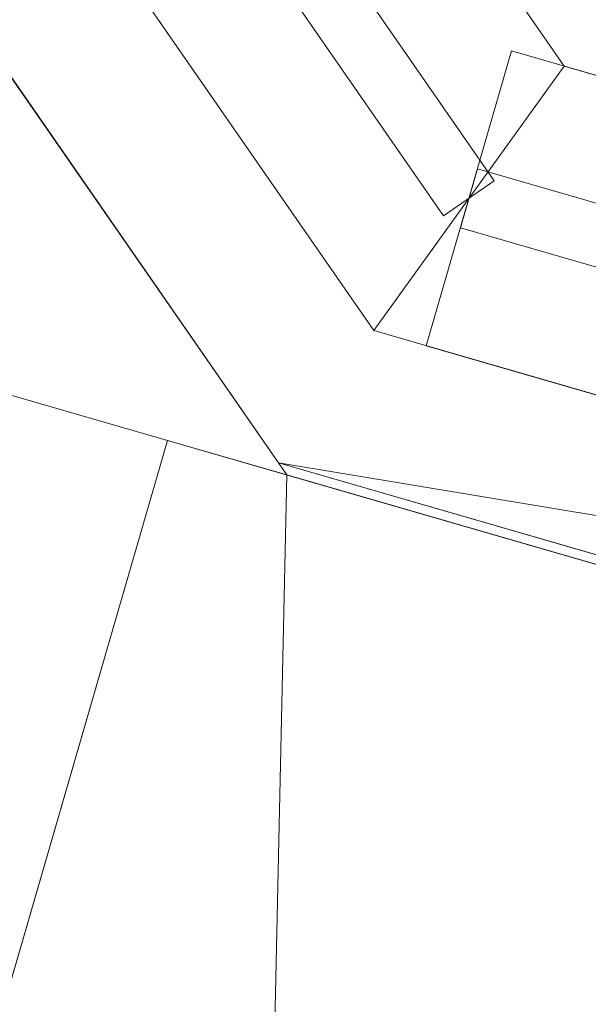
# Model space of a CAD drawing. Header units: millimetres. Extents: x -430348 to -225823, y -86243 to 5084.
# Tile 882 of 1056: x -310556 to -310464, y -72967 to -72807. Entities that reach past the tile are written whole.
import ezdxf

# ---------------------------------------------------------------- set-up
doc = ezdxf.new("R2010")
doc.units = ezdxf.units.MM
for name, color, linetype, lineweight in [('A-GLAZ-CURT', 52, 'Continuous', 9), ('A-GLAZ-CWMG', 51, 'Continuous', 9), ('A-ROOF', 132, 'Continuous', 9), ('A-WALL', 113, 'Continuous', 9)]:
    doc.layers.add(name, color=color, linetype=linetype, lineweight=lineweight)

# ---------------------------------------------------------------- blocks, each defined once
blk = doc.blocks.new('System Panel - Glazed-1638106-_3D_ Copy 1')
at = {"layer": 'A-GLAZ-CURT', "transparency": 33554471}
mesh = blk.add_polyface(dxfattribs=at)
corners = [(-868.9953168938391, 5.000000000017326), (-868.9953168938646, 5.000000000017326, 864.999999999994), (4.927045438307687e-11, 5.000000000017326, 864.999999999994), (868.9953168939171, 5.000000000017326, 864.999999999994), (868.9953168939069, 5.000000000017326), (6.429523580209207e-11, 5.000000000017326)]
mesh.append_faces([[corners[k] for k in face] for face in [(1, 2, 5, 0)]], dxfattribs={"vtx1": -1})
mesh.append_faces([[corners[k] for k in face] for face in [(3, 4, 5, 2)]], dxfattribs={"vtx2": -1})
mesh = blk.add_polyface(dxfattribs=at)
corners = [(6.429523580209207e-11, -4.999999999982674), (-868.9953168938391, -4.999999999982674), (-868.9953168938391, 5.000000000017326), (3.898321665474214e-11, 5.000000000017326)]
mesh.append_faces([[corners[k] for k in face] for face in [(3, 0, 1, 2)]])
mesh = blk.add_polyface(dxfattribs=at)
corners = [(-868.9953168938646, -4.999999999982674, 864.999999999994), (3.898321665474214e-11, -4.999999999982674, 864.999999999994), (3.898321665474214e-11, 5.000000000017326, 864.999999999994), (-868.9953168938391, 5.000000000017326, 864.999999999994)]
mesh.append_faces([[corners[k] for k in face] for face in [(3, 0, 1, 2)]])
mesh = blk.add_polyface(dxfattribs=at)
corners = [(-868.9953168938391, -4.999999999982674), (-868.9953168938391, -4.999999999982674, 864.999999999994), (-868.9953168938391, 5.000000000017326, 864.999999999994), (-868.9953168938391, 5.000000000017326)]
mesh.append_faces([[corners[k] for k in face] for face in [(0, 1, 2, 3)]])
mesh = blk.add_polyface(dxfattribs=at)
corners = [(-868.9953168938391, -4.999999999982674), (3.898321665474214e-11, -4.999999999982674), (868.9953168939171, -4.999999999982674), (868.9953168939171, -4.999999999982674, 864.999999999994), (3.898321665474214e-11, -4.999999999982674, 864.999999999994), (-868.9953168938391, -4.999999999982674, 864.999999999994)]
mesh.append_faces([[corners[k] for k in face] for face in [(3, 4, 1, 2)]], dxfattribs={"vtx1": -1})
mesh.append_faces([[corners[k] for k in face] for face in [(5, 0, 1, 4)]], dxfattribs={"vtx2": -1})
blk = doc.blocks.new('Rectangular Mullion - 50mm x 50mm-1638615-_3D_ Copy 1')
at = {"layer": 'A-GLAZ-CWMG'}
mesh = blk.add_polyface(dxfattribs=at)
corners = [(-50, 25, 8.887747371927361), (0, 25, 8.887747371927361), (0, 25, -868.9953168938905), (-50, 25, -868.9953168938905)]
mesh.append_faces([[corners[k] for k in face] for face in [(0, 1, 2, 3)]])
mesh = blk.add_polyface(dxfattribs=at)
corners = [(-50, -25, -8.88774737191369), (-50, 25, 8.887747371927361), (-50, 25, -868.9953168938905), (-50, -25, -868.9953168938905)]
mesh.append_faces([[corners[k] for k in face] for face in [(0, 1, 2, 3)]])
mesh = blk.add_polyface(dxfattribs=at)
corners = [(0, 25, 8.887747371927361), (-50, 25, 8.887747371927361), (-50, -25, -8.887747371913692), (0, -25, -8.887747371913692)]
mesh.append_faces([[corners[k] for k in face] for face in [(3, 0, 1, 2)]])
mesh = blk.add_polyface(dxfattribs=at)
corners = [(0, 25, 8.887747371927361), (0, -25, -8.88774737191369), (0, -25, -868.9953168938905), (0, 25, -868.9953168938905)]
mesh.append_faces([[corners[k] for k in face] for face in [(3, 0, 1, 2)]])
mesh = blk.add_polyface(dxfattribs=at)
corners = [(0, -25, -8.88774737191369), (-50, -25, -8.88774737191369), (-50, -25, -868.9953168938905), (0, -25, -868.9953168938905)]
mesh.append_faces([[corners[k] for k in face] for face in [(0, 1, 2, 3)]])
blk = doc.blocks.new('System Panel - Glazed-1638112-_3D_ Copy 1')
at = {"layer": 'A-GLAZ-CURT', "transparency": 33554471}
mesh = blk.add_polyface(dxfattribs=at)
corners = [(-315.5139134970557, 5), (-315.5139134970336, 5, 1240.000000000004), (315.5139134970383, 5, 1240.000000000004), (315.5139134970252, 5)]
mesh.append_faces([[corners[k] for k in face] for face in [(1, 2, 3, 0)]])
mesh = blk.add_polyface(dxfattribs=at)
corners = [(315.5139134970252, -5), (-315.5139134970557, -5), (-315.5139134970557, 5), (315.5139134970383, 5)]
mesh.append_faces([[corners[k] for k in face] for face in [(0, 1, 2, 3)]])
mesh = blk.add_polyface(dxfattribs=at)
corners = [(-315.5139134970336, -5, 1240.000000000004), (315.5139134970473, -5, 1240.000000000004), (315.5139134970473, 5, 1240.000000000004), (-315.5139134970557, 5, 1240.000000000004)]
mesh.append_faces([[corners[k] for k in face] for face in [(0, 1, 2, 3)]])
mesh = blk.add_polyface(dxfattribs=at)
corners = [(-315.5139134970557, -5), (-315.5139134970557, -5, 1240.000000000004), (-315.5139134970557, 5, 1240.000000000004), (-315.5139134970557, 5)]
mesh.append_faces([[corners[k] for k in face] for face in [(0, 1, 2, 3)]])
mesh = blk.add_polyface(dxfattribs=at)
corners = [(-315.5139134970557, -5), (315.5139134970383, -5), (315.5139134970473, -5, 1240.000000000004), (-315.5139134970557, -5, 1240.000000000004)]
mesh.append_faces([[corners[k] for k in face] for face in [(3, 0, 1, 2)]])
blk = doc.blocks.new('Rectangular Mullion - 50mm x 50mm-1638618-_3D_ Copy 1')
at = {"layer": 'A-GLAZ-CWMG'}
mesh = blk.add_polyface(dxfattribs=at)
corners = [(-50, 24.99999999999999), (0, 24.99999999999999), (0, 24.99999999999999, -622.1400796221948), (-50, 24.99999999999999, -622.1400796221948)]
mesh.append_faces([[corners[k] for k in face] for face in [(0, 1, 2, 3)]])
mesh = blk.add_polyface(dxfattribs=at)
corners = [(-50, -25), (-50, 24.99999999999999), (-50, 24.99999999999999, -622.1400796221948), (-50, -25, -639.9155743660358)]
mesh.append_faces([[corners[k] for k in face] for face in [(0, 1, 2, 3)]])
mesh = blk.add_polyface(dxfattribs=at)
corners = [(0, 25.00000000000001, -622.1400796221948), (0, -25, -639.9155743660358), (-50, -25, -639.9155743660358), (-50, 25.00000000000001, -622.1400796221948)]
mesh.append_faces([[corners[k] for k in face] for face in [(1, 2, 3, 0)]])
mesh = blk.add_polyface(dxfattribs=at)
corners = [(0, 24.99999999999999), (0, -25), (0, -25, -639.9155743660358), (0, 24.99999999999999, -622.1400796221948)]
mesh.append_faces([[corners[k] for k in face] for face in [(3, 0, 1, 2)]])
mesh = blk.add_polyface(dxfattribs=at)
corners = [(0, -25), (-50, -25), (-50, -25, -639.9155743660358), (0, -25, -639.9155743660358)]
mesh.append_faces([[corners[k] for k in face] for face in [(0, 1, 2, 3)]])
blk = doc.blocks.new('Rectangular Mullion - 50mm x 50mm-1638616-_3D_ Copy 1')
at = {"layer": 'A-GLAZ-CWMG'}
mesh = blk.add_polyface(dxfattribs=at)
corners = [(-50, 24.99999999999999, -8.887747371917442), (0, 24.99999999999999, -8.887747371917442), (0, 24.99999999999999, -631.0278269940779), (-50, 24.99999999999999, -631.0278269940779)]
mesh.append_faces([[corners[k] for k in face] for face in [(0, 1, 2, 3)]])
mesh = blk.add_polyface(dxfattribs=at)
corners = [(-50, -25, 8.887747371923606), (-50, 24.99999999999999, -8.887747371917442), (-50, 24.99999999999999, -631.0278269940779), (-50, -25, -631.0278269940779)]
mesh.append_faces([[corners[k] for k in face] for face in [(3, 0, 1, 2)]])
mesh = blk.add_polyface(dxfattribs=at)
corners = [(0, 24.99999999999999, -8.887747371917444), (-50, 24.99999999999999, -8.887747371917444), (-50, -25, 8.887747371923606), (0, -25, 8.887747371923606)]
mesh.append_faces([[corners[k] for k in face] for face in [(1, 2, 3, 0)]])
mesh = blk.add_polyface(dxfattribs=at)
corners = [(0, 24.99999999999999, -8.887747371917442), (0, -25, 8.887747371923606), (0, -25, -631.0278269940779), (0, 24.99999999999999, -631.0278269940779)]
mesh.append_faces([[corners[k] for k in face] for face in [(0, 1, 2, 3)]])
mesh = blk.add_polyface(dxfattribs=at)
corners = [(0, -25, 8.887747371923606), (-50, -25, 8.887747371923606), (-50, -25, -631.0278269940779), (0, -25, -631.0278269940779)]
mesh.append_faces([[corners[k] for k in face] for face in [(0, 1, 2, 3)]])
blk = doc.blocks.new('Rectangular Mullion - 50mm x 50mm-1638617-_3D_ Copy 1')
at = {"layer": 'A-GLAZ-CWMG'}
mesh = blk.add_polyface(dxfattribs=at)
corners = [(-50, 25), (0, 25), (0, 25, -852.883064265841), (-50, 25, -852.883064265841)]
mesh.append_faces([[corners[k] for k in face] for face in [(0, 1, 2, 3)]])
mesh = blk.add_polyface(dxfattribs=at)
corners = [(-50, -25), (-50, 25), (-50, 25, -852.883064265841), (-50, -25, -835.1075695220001)]
mesh.append_faces([[corners[k] for k in face] for face in [(3, 0, 1, 2)]])
mesh = blk.add_polyface(dxfattribs=at)
corners = [(0, 25, -852.883064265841), (0, -24.99999999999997, -835.107569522), (-50, -24.99999999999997, -835.107569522), (-50, 25, -852.883064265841)]
mesh.append_faces([[corners[k] for k in face] for face in [(2, 3, 0, 1)]])
mesh = blk.add_polyface(dxfattribs=at)
corners = [(0, 25), (0, -25), (0, -25, -835.1075695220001), (0, 25, -852.883064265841)]
mesh.append_faces([[corners[k] for k in face] for face in [(0, 1, 2, 3)]])
mesh = blk.add_polyface(dxfattribs=at)
corners = [(0, -25), (-50, -25), (-50, -25, -835.1075695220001), (0, -25, -835.1075695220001)]
mesh.append_faces([[corners[k] for k in face] for face in [(3, 0, 1, 2)]])
blk = doc.blocks.new('System Panel - Glazed-1638103-_3D_ Copy 1')
at = {"layer": 'A-GLAZ-CURT', "transparency": 33554471}
mesh = blk.add_polyface(dxfattribs=at)
corners = [(-421.9976584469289, 5.000000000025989), (-421.9976584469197, 5.000000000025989, 325.0000000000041), (421.9976584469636, 5.000000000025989, 325.0000000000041), (421.9976584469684, 5.000000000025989)]
mesh.append_faces([[corners[k] for k in face] for face in [(1, 2, 3, 0)]])
mesh = blk.add_polyface(dxfattribs=at)
corners = [(421.9976584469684, -4.999999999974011), (-421.9976584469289, -4.999999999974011), (-421.9976584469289, 5.000000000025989), (421.9976584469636, 5.000000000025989)]
mesh.append_faces([[corners[k] for k in face] for face in [(3, 0, 1, 2)]])
mesh = blk.add_polyface(dxfattribs=at)
corners = [(-421.9976584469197, -4.999999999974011, 325.0000000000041), (421.9976584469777, -4.999999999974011, 325.0000000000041), (421.9976584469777, 5.000000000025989, 325.0000000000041), (-421.9976584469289, 5.000000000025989, 325.0000000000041)]
mesh.append_faces([[corners[k] for k in face] for face in [(0, 1, 2, 3)]])
mesh = blk.add_polyface(dxfattribs=at)
corners = [(-421.9976584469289, -4.999999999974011), (-421.9976584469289, -4.999999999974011, 325.0000000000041), (-421.9976584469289, 5.000000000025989, 325.0000000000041), (-421.9976584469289, 5.000000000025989)]
mesh.append_faces([[corners[k] for k in face] for face in [(3, 0, 1, 2)]])
mesh = blk.add_polyface(dxfattribs=at)
corners = [(-421.9976584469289, -4.999999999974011), (421.9976584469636, -4.999999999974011), (421.9976584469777, -4.999999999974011, 325.0000000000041), (-421.9976584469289, -4.999999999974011, 325.0000000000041)]
mesh.append_faces([[corners[k] for k in face] for face in [(3, 0, 1, 2)]])
blk = doc.blocks.new('Rectangular Mullion - 50mm x 50mm-1638066-_3D_ Copy 1')
at = {"layer": 'A-GLAZ-CWMG'}
mesh = blk.add_polyface(dxfattribs=at)
corners = [(25, 25, -843.9953168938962), (25, -25, -843.9953168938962), (-25, -25, -843.9953168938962), (-25, 25, -843.9953168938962)]
mesh.append_faces([[corners[k] for k in face] for face in [(0, 1, 2, 3)]])
mesh = blk.add_polyface(dxfattribs=at)
corners = [(-25, 25), (25, 25), (25, 25, -843.9953168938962), (-25, 25, -843.9953168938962)]
mesh.append_faces([[corners[k] for k in face] for face in [(0, 1, 2, 3)]])
mesh = blk.add_polyface(dxfattribs=at)
corners = [(-25, -25), (-25, 25), (-25, 25, -843.9953168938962), (-25, -25, -843.9953168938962)]
mesh.append_faces([[corners[k] for k in face] for face in [(0, 1, 2, 3)]])
mesh = blk.add_polyface(dxfattribs=at)
corners = [(25, 25), (25, -25), (25, -25, -843.9953168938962), (25, 25, -843.9953168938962)]
mesh.append_faces([[corners[k] for k in face] for face in [(0, 1, 2, 3)]])
mesh = blk.add_polyface(dxfattribs=at)
corners = [(25, -25), (-25, -25), (-25, -25, -843.9953168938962), (25, -25, -843.9953168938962)]
mesh.append_faces([[corners[k] for k in face] for face in [(0, 1, 2, 3)]])
blk = doc.blocks.new('System Panel - Glazed-544282-_3D_ Copy 1')
at = {"layer": 'A-GLAZ-CURT', "transparency": 33554471}
mesh = blk.add_polyface(dxfattribs=at)
corners = [(-295.320676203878, 5.000000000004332), (-295.3206762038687, 5.000000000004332, 864.999999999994), (295.3206762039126, 5.000000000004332, 864.999999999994), (295.3206762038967, 5.000000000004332)]
mesh.append_faces([[corners[k] for k in face] for face in [(1, 2, 3, 0)]])
mesh = blk.add_polyface(dxfattribs=at)
corners = [(295.3206762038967, -4.999999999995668), (-295.320676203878, -4.999999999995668), (-295.3206762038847, 5.000000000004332), (295.3206762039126, 5.000000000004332)]
mesh.append_faces([[corners[k] for k in face] for face in [(0, 1, 2, 3)]])
mesh = blk.add_polyface(dxfattribs=at)
corners = [(-295.3206762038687, -4.999999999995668, 864.999999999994), (295.3206762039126, -4.999999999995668, 864.999999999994), (295.3206762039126, 5.000000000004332, 864.999999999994), (-295.320676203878, 5.000000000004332, 864.999999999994)]
mesh.append_faces([[corners[k] for k in face] for face in [(0, 1, 2, 3)]])
mesh = blk.add_polyface(dxfattribs=at)
corners = [(-295.3206762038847, -4.999999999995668), (295.3206762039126, -4.999999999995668), (295.3206762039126, -4.999999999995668, 864.999999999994), (-295.320676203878, -4.999999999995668, 864.999999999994)]
mesh.append_faces([[corners[k] for k in face] for face in [(3, 0, 1, 2)]])
blk = doc.blocks.new('Rectangular Mullion - 50mm x 50mm-544279-_3D_ Copy 1')
at = {"layer": 'A-GLAZ-CWMG'}
mesh = blk.add_polyface(dxfattribs=at)
corners = [(-50, 24.99999999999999), (0, 24.99999999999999), (0, 25.00000000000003, -590.6413524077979), (-50, 25.00000000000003, -590.6413524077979)]
mesh.append_faces([[corners[k] for k in face] for face in [(3, 0, 1, 2)]])
mesh = blk.add_polyface(dxfattribs=at)
corners = [(-50, -25), (-50, 24.99999999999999), (-50, 25.00000000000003, -590.6413524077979), (-50, -24.99999999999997, -590.6413524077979)]
mesh.append_faces([[corners[k] for k in face] for face in [(3, 0, 1, 2)]])
mesh = blk.add_polyface(dxfattribs=at)
corners = [(0, 24.99999999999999), (0, -25), (0, -24.99999999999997, -590.6413524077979), (0, 25.00000000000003, -590.6413524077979)]
mesh.append_faces([[corners[k] for k in face] for face in [(3, 0, 1, 2)]])
mesh = blk.add_polyface(dxfattribs=at)
corners = [(0, -25), (-50, -25), (-50, -24.99999999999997, -590.6413524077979), (0, -24.99999999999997, -590.6413524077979)]
mesh.append_faces([[corners[k] for k in face] for face in [(3, 0, 1, 2)]])
blk = doc.blocks.new('Rectangular Mullion - 50mm x 50mm-544280-_3D_ Copy 1')
at = {"layer": 'A-GLAZ-CWMG'}
mesh = blk.add_polyface(dxfattribs=at)
corners = [(-50, 25), (0, 25), (0, 24.99999999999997, -590.6413524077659), (-50, 24.99999999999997, -590.6413524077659)]
mesh.append_faces([[corners[k] for k in face] for face in [(3, 0, 1, 2)]])
mesh = blk.add_polyface(dxfattribs=at)
corners = [(-50, -25), (-50, 25), (-50, 24.99999999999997, -590.6413524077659), (-50, -25.00000000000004, -590.6413524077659)]
mesh.append_faces([[corners[k] for k in face] for face in [(3, 0, 1, 2)]])
mesh = blk.add_polyface(dxfattribs=at)
corners = [(0, 25), (0, -25), (0, -25.00000000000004, -590.6413524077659), (0, 24.99999999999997, -590.6413524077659)]
mesh.append_faces([[corners[k] for k in face] for face in [(3, 0, 1, 2)]])
mesh = blk.add_polyface(dxfattribs=at)
corners = [(0, -25), (-50, -25), (-50, -25.00000000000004, -590.6413524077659), (0, -25.00000000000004, -590.6413524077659)]
mesh.append_faces([[corners[k] for k in face] for face in [(3, 0, 1, 2)]])
blk = doc.blocks.new('System Panel - Glazed-544283-_3D_ Copy 1')
at = {"layer": 'A-GLAZ-CURT', "transparency": 33554471}
mesh = blk.add_polyface(dxfattribs=at)
corners = [(-295.320676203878, 5.000000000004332), (-295.3206762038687, 5.000000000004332, 325.0000000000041), (295.3206762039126, 5.000000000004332, 325.0000000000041), (295.3206762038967, 5.000000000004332)]
mesh.append_faces([[corners[k] for k in face] for face in [(1, 2, 3, 0)]])
mesh = blk.add_polyface(dxfattribs=at)
corners = [(295.3206762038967, -4.999999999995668), (-295.320676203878, -4.999999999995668), (-295.3206762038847, 5.000000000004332), (295.3206762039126, 5.000000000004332)]
mesh.append_faces([[corners[k] for k in face] for face in [(0, 1, 2, 3)]])
mesh = blk.add_polyface(dxfattribs=at)
corners = [(-295.3206762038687, -4.999999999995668, 325.0000000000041), (295.3206762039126, -4.999999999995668, 325.0000000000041), (295.3206762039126, 5.000000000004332, 325.0000000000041), (-295.320676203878, 5.000000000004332, 325.0000000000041)]
mesh.append_faces([[corners[k] for k in face] for face in [(0, 1, 2, 3)]])
mesh = blk.add_polyface(dxfattribs=at)
corners = [(-295.3206762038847, -4.999999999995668), (295.3206762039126, -4.999999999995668), (295.3206762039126, -4.999999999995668, 325.0000000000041), (-295.320676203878, -4.999999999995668, 325.0000000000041)]
mesh.append_faces([[corners[k] for k in face] for face in [(3, 0, 1, 2)]])
blk = doc.blocks.new('Rectangular Mullion - 50mm x 50mm-544281-_3D_ Copy 1')
at = {"layer": 'A-GLAZ-CWMG'}
mesh = blk.add_polyface(dxfattribs=at)
corners = [(-25, 25), (25, 25), (25, 25.00000000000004, -590.6413524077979), (-25, 25.00000000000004, -590.6413524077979)]
mesh.append_faces([[corners[k] for k in face] for face in [(3, 0, 1, 2)]])
mesh = blk.add_polyface(dxfattribs=at)
corners = [(-25, -25), (-25, 25), (-25, 25.00000000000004, -590.6413524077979), (-25, -24.99999999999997, -590.6413524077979)]
mesh.append_faces([[corners[k] for k in face] for face in [(3, 0, 1, 2)]])
mesh = blk.add_polyface(dxfattribs=at)
corners = [(25, 25), (25, -25), (25, -24.99999999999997, -590.6413524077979), (25, 25.00000000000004, -590.6413524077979)]
mesh.append_faces([[corners[k] for k in face] for face in [(3, 0, 1, 2)]])
mesh = blk.add_polyface(dxfattribs=at)
corners = [(25, -25), (-25, -25), (-25, -24.99999999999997, -590.6413524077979), (25, -24.99999999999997, -590.6413524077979)]
mesh.append_faces([[corners[k] for k in face] for face in [(3, 0, 1, 2)]])

msp = doc.modelspace()

# ---------------------------------------------------------------- block references
at = {"layer": 'A-GLAZ-CURT', "transparency": 33554471}
for name, p, rotation in [('System Panel - Glazed-1638112-_3D_ Copy 1', (-310662.8039780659, -72576.44038456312, 63320.00000000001), 124.7167870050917), ('System Panel - Glazed-1638106-_3D_ Copy 1', (-309648.375005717, -73077.37699217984, 63320.00000000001), 343.8583935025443), ('System Panel - Glazed-1638103-_3D_ Copy 1', (-310077.7509093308, -72953.10615870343, 64235.00000000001), 343.8583935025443), ('System Panel - Glazed-544282-_3D_ Copy 1', (-310493.7803612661, -73192.19085365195, 60900.00000000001), 73.85839350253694), ('System Panel - Glazed-544283-_3D_ Copy 1', (-310493.7803612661, -73192.19085365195, 61815.00000000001), 73.85839350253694)]:
    msp.add_blockref(name, p, dxfattribs=dict(at, rotation=rotation))
at = {"layer": 'A-GLAZ-CWMG', "extrusion": (-0.569520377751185, 0.821977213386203, 0), "rotation": 90}
msp.add_blockref('Rectangular Mullion - 50mm x 50mm-1638618-_3D_ Copy 1', (296691.5076602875, 64610.00000000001, 117588.1311635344), dxfattribs=at)
at = {"layer": 'A-GLAZ-CWMG', "extrusion": (0.569520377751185, -0.821977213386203, 0), "rotation": 270}
msp.add_blockref('Rectangular Mullion - 50mm x 50mm-1638616-_3D_ Copy 1', (-296691.5076602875, 63270.00000000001, -116957.1033365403), dxfattribs=at)
at = {"layer": 'A-GLAZ-CWMG', "extrusion": (-0.9605775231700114, 0.2780122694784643, 0), "rotation": 270}
msp.add_blockref('Rectangular Mullion - 50mm x 50mm-1638615-_3D_ Copy 1', (156282.5332665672, 63270.00000000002, 277993.8570083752), dxfattribs=at)
at = {"layer": 'A-GLAZ-CWMG', "extrusion": (0.9605775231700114, -0.2780122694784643, 0), "rotation": 90}
for name, p in [('Rectangular Mullion - 50mm x 50mm-1638066-_3D_ Copy 1', (-156282.5332665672, 64210.00000000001, -277149.8616914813)), ('Rectangular Mullion - 50mm x 50mm-1638617-_3D_ Copy 1', (-156282.5332665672, 64610.00000000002, -277149.8616914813))]:
    msp.add_blockref(name, p, dxfattribs=at)
at = {"layer": 'A-GLAZ-CWMG', "extrusion": (0.2780122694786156, 0.9605775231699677, 0), "rotation": 90}
for name, p in [('Rectangular Mullion - 50mm x 50mm-544279-_3D_ Copy 1', (277905.0194117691, 62189.99999999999, -156332.533266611)), ('Rectangular Mullion - 50mm x 50mm-544281-_3D_ Copy 1', (277905.0194117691, 61789.99999999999, -156332.533266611))]:
    msp.add_blockref(name, p, dxfattribs=at)
at = {"layer": 'A-GLAZ-CWMG', "extrusion": (-0.2780122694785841, -0.9605775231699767, 0), "rotation": 270}
msp.add_blockref('Rectangular Mullion - 50mm x 50mm-544280-_3D_ Copy 1', (-277905.0194117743, 60850.00000000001, 156923.1746190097), dxfattribs=at)

# ---------------------------------------------------------------- meshes
at = {"layer": 'A-ROOF'}
mesh = msp.add_polyface(dxfattribs=at)
corners = [(-309266.7011731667, -69545.77730944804, 67142.19039103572), (-311689.8078237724, -65148.78354554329, 64610.00000000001), (-287963.5430014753, -72015.68660166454, 64610.00000000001), (-292360.5367653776, -74438.79325226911, 67142.19039103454)]
mesh.append_faces([[corners[k] for k in face] for face in [(1, 2, 3, 0)]])
mesh = msp.add_polyface(dxfattribs=at)
corners = [(-311689.8078237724, -65148.78354554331, 64732.83269111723), (-309266.7011731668, -69545.77730944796, 67265.02308215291), (-292360.5367653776, -74438.79325226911, 67265.02308215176), (-287963.5430014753, -72015.68660166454, 64732.83269111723)]
mesh.append_faces([[corners[k] for k in face] for face in [(2, 3, 0, 1)]])
mesh = msp.add_polyface(dxfattribs=at)
corners = [(-313663.6949370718, -71968.88396005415, 64610.00000000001), (-309266.7011731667, -69545.77730944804, 67142.19039103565), (-292360.5367653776, -74438.79325226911, 67142.19039103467), (-289937.4301147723, -78835.78701617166, 64609.99999999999)]
mesh.append_faces([[corners[k] for k in face] for face in [(3, 0, 1, 2)]])
mesh = msp.add_polyface(dxfattribs=at)
corners = [(-313663.6949370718, -71968.88396005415, 64732.83269111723), (-289937.4301147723, -78835.78701617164, 64732.83269111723), (-292360.5367653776, -74438.79325226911, 67265.02308215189), (-309266.7011731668, -69545.77730944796, 67265.0230821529)]
mesh.append_faces([[corners[k] for k in face] for face in [(3, 0, 1, 2)]])
mesh = msp.add_polyface(dxfattribs=at)
corners = [(-289937.4301147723, -78835.78701617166, 64610.00000000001), (-289937.4301147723, -78835.78701617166, 64732.83269111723), (-313663.6949370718, -71968.88396005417, 64732.83269111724), (-313663.6949370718, -71968.88396005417, 64610.00000000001)]
mesh.append_faces([[corners[k] for k in face] for face in [(1, 2, 3, 0)]])
mesh = msp.add_polyface(dxfattribs=at)
corners = [(-313606.1049851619, -72885.11476079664, 62289.99999999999), (-311983.5853489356, -71990.97245985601, 63046.31347384), (-311426.3992119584, -72152.23438690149, 63046.31347384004), (-310532.2569110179, -73774.75402312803, 62289.99999999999)]
mesh.append_faces([[corners[k] for k in face] for face in [(3, 0, 1, 2)]])
mesh = msp.add_polyface(dxfattribs=at)
corners = [(-313606.1049851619, -72885.11476079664, 62370.82903768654), (-310532.2569110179, -73774.75402312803, 62370.82903768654), (-311426.3992119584, -72152.23438690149, 63127.14251152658), (-311983.5853489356, -71990.97245985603, 63127.14251152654)]
mesh.append_faces([[corners[k] for k in face] for face in [(3, 0, 1, 2)]])
mesh = msp.add_polyface(dxfattribs=at)
corners = [(-311426.3992119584, -72152.23438690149, 63046.31347384), (-310914.9996363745, -72300.24467570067, 62738.93934160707), (-310512.7211133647, -72880.84511120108, 62422.64737742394), (-310292.0265089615, -72944.7189853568, 62290), (-310532.2569110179, -73774.75402312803, 62289.99999999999)]
mesh.append_faces([[corners[k] for k in face] for face in [(2, 4, 0, 1)]], dxfattribs={"vtx0": -1})
mesh.append_faces([[corners[k] for k in face] for face in [(3, 4, 2)]], dxfattribs={"vtx1": -1})
mesh = msp.add_polyface(dxfattribs=at)
corners = [(-310914.9996363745, -72300.24467570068, 62819.76837929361), (-311426.3992119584, -72152.23438690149, 63127.14251152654), (-310532.2569110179, -73774.75402312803, 62370.82903768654), (-310292.0265089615, -72944.71898535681, 62370.82903768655), (-310512.7211133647, -72880.84511120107, 62503.47641511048)]
mesh.append_faces([[corners[k] for k in face] for face in [(4, 2, 3)]], dxfattribs={"vtx0": -1})
mesh.append_faces([[corners[k] for k in face] for face in [(1, 2, 4, 0)]], dxfattribs={"vtx1": -1})
mesh = msp.add_polyface(dxfattribs=at)
corners = [(-310914.9996363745, -72300.24467570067, 62819.76837929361), (-310512.7211133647, -72880.84511120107, 62503.47641511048), (-310512.7211133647, -72880.84511120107, 62422.64737742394), (-310914.9996363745, -72300.24467570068, 62738.93934160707)]
mesh.append_faces([[corners[k] for k in face] for face in [(1, 2, 3, 0)]])
mesh = msp.add_polyface(dxfattribs=at)
corners = [(-310512.7211133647, -72880.84511120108, 62503.47641511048), (-310292.0265089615, -72944.71898535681, 62370.82903768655), (-310292.0265089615, -72944.71898535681, 62290), (-310512.7211133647, -72880.84511120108, 62422.64737742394)]
mesh.append_faces([[corners[k] for k in face] for face in [(1, 2, 3, 0)]])
mesh = msp.add_polyface(dxfattribs=at)
corners = [(-310532.2569110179, -73774.75402312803, 62289.99999999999), (-310532.2569110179, -73774.75402312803, 62370.82903768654), (-313606.1049851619, -72885.11476079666, 62370.82903768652), (-313606.1049851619, -72885.11476079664, 62289.99999999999)]
mesh.append_faces([[corners[k] for k in face] for face in [(2, 3, 0, 1)]])
mesh = msp.add_polyface(dxfattribs=at)
corners = [(-310292.0265089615, -72944.7189853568, 62290), (-310292.0265089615, -72944.7189853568, 62370.82903768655), (-310532.2569110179, -73774.75402312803, 62370.82903768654), (-310532.2569110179, -73774.75402312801, 62289.99999999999)]
mesh.append_faces([[corners[k] for k in face] for face in [(1, 2, 3, 0)]])
at = {"layer": 'A-WALL'}
mesh = msp.add_polyface(dxfattribs=at)
corners = [(-308518.8134095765, -73248.14091169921, 59055.16712190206), (-308823.1600182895, -73160.05630701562, 59055.16712190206), (-310390.186312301, -72706.52442039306, 59055.16712190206), (-310694.5329210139, -72618.43981570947, 59055.16712190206), (-310694.5329210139, -72618.43981570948, 60850.00000000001), (-310372.2073460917, -72711.72792878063, 60850.00000000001), (-310372.2073460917, -72711.7279287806, 62190.00000000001), (-310694.5329210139, -72618.43981570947, 62190.00000000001), (-310694.5329210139, -72618.43981570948, 63270.00000000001), (-310390.186312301, -72706.52442039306, 63270.00000000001), (-308823.1600182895, -73160.05630701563, 63270.00000000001), (-308518.8134095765, -73248.14091169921, 63270.00000000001), (-308518.8134095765, -73248.1409116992, 62190.00000000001), (-308823.1600182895, -73160.05630701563, 62190.00000000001), (-310356.0751359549, -72716.39694532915, 62190.00000000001), (-310356.075135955, -72716.39694532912, 60850.00000000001), (-308823.1600182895, -73160.05630701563, 60850.00000000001), (-308518.8134095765, -73248.14091169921, 60850.00000000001), (-310694.5329210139, -72618.43981570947, 64610.00000000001), (-310694.5329210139, -72618.43981570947, 64753.73904967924), (-310390.186312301, -72706.52442039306, 64753.73904967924), (-308823.1600182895, -73160.05630701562, 64753.73904967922), (-308518.8134095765, -73248.14091169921, 64753.73904967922), (-308518.8134095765, -73248.1409116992, 64610.00000000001), (-308823.1600182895, -73160.05630701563, 64610.00000000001), (-310390.186312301, -72706.52442039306, 64610.00000000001)]
mesh.append_faces([[corners[k] for k in face] for face in [(20, 25, 18, 19)]], dxfattribs={"vtx0": -1})
mesh.append_faces([[corners[k] for k in face] for face in [(6, 14, 15, 5), (21, 24, 25, 20)]], dxfattribs={"vtx0": -1, "vtx2": -1})
mesh.append_faces([[corners[k] for k in face] for face in [(2, 4, 5, 15)]], dxfattribs={"vtx0": -1, "vtx2": -1, "vtx3": -1})
mesh.append_faces([[corners[k] for k in face] for face in [(11, 12, 10), (3, 4, 2), (23, 24, 21, 22)]], dxfattribs={"vtx1": -1})
mesh.append_faces([[corners[k] for k in face] for face in [(13, 14, 10, 12)]], dxfattribs={"vtx1": -1, "vtx2": -1})
mesh.append_faces([[corners[k] for k in face] for face in [(9, 10, 14, 6)]], dxfattribs={"vtx1": -1, "vtx2": -1, "vtx3": -1})
mesh.append_faces([[corners[k] for k in face] for face in [(15, 16, 1, 2)]], dxfattribs={"vtx1": -1, "vtx3": -1})
mesh.append_faces([[corners[k] for k in face] for face in [(17, 0, 1, 16), (7, 8, 9, 6)]], dxfattribs={"vtx2": -1})
mesh = msp.add_polyface(dxfattribs=at)
corners = [(-308810.4635093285, -73371.93903418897, 59055.16712190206), (-310514.0877290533, -72878.87270248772, 59055.16712190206), (-310694.5329210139, -72618.43981570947, 59055.16712190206), (-310390.186312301, -72706.52442039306, 59055.16712190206), (-308823.1600182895, -73160.05630701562, 59055.16712190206), (-308518.8134095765, -73248.14091169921, 59055.16712190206)]
mesh.append_faces([[corners[k] for k in face] for face in [(3, 0, 1, 2), (0, 3, 4, 5)]], dxfattribs={"vtx0": -1})
mesh = msp.add_polyface(dxfattribs=at)
corners = [(-310694.5329210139, -72618.43981570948, 59055.16712190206), (-310514.0877290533, -72878.87270248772, 59055.16712190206), (-310514.0877290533, -72878.87270248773, 60850.00000000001), (-310694.5329210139, -72618.43981570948, 60850.00000000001), (-310514.0877290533, -72878.87270248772, 64610.00000000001), (-310514.0877290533, -72878.87270248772, 64611.08043609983), (-310694.5329210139, -72618.43981570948, 64753.73904967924), (-310694.5329210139, -72618.4398157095, 64610.00000000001), (-310514.0877290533, -72878.87270248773, 63270.00000000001), (-310694.5329210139, -72618.43981570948, 63270.00000000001), (-310694.5329210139, -72618.4398157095, 62190.00000000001), (-310514.0877290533, -72878.87270248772, 62190.00000000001)]
mesh.append_faces([[corners[k] for k in face] for face in [(3, 0, 1, 2), (5, 6, 7, 4), (9, 10, 11, 8)]])
mesh = msp.add_polyface(dxfattribs=at)
corners = [(-308810.4635093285, -73371.939034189, 63270.00000000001), (-308518.8134095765, -73248.1409116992, 63270.00000000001), (-308823.1600182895, -73160.05630701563, 63270.00000000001), (-310390.186312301, -72706.52442039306, 63270.00000000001), (-310694.5329210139, -72618.43981570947, 63270.00000000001), (-310514.0877290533, -72878.8727024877, 63270.00000000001)]
mesh.append_faces([[corners[k] for k in face] for face in [(3, 4, 5, 0), (0, 1, 2, 3)]], dxfattribs={"vtx3": -1})
mesh = msp.add_polyface(dxfattribs=at)
corners = [(-308518.8134095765, -73248.1409116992, 64610.00000000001), (-308810.4635093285, -73371.93903418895, 64610.00000000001), (-310514.0877290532, -72878.8727024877, 64610.00000000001), (-310694.5329210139, -72618.43981570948, 64610.00000000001), (-310390.186312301, -72706.52442039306, 64610.00000000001), (-308823.1600182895, -73160.05630701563, 64610.00000000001)]
mesh.append_faces([[corners[k] for k in face] for face in [(5, 0, 1, 2), (2, 3, 4, 5)]], dxfattribs={"vtx3": -1})
mesh = msp.add_polyface(dxfattribs=at)
corners = [(-310427.8097999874, -72903.8434334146, 60850.00000000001), (-310372.2073460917, -72711.7279287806, 60850.00000000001), (-310694.5329210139, -72618.43981570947, 60850.00000000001), (-310514.0877290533, -72878.8727024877, 60850.00000000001), (-308810.4635093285, -73371.939034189, 60850.00000000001), (-308518.8134095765, -73248.1409116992, 60850.00000000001), (-308823.1600182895, -73160.05630701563, 60850.00000000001), (-310356.075135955, -72716.39694532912, 60850.00000000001), (-310411.6775898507, -72908.5124499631, 60850.00000000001)]
mesh.append_faces([[corners[k] for k in face] for face in [(1, 2, 3, 0)]])
mesh.append_faces([[corners[k] for k in face] for face in [(4, 5, 6)]], dxfattribs={"vtx2": -1})
mesh.append_faces([[corners[k] for k in face] for face in [(6, 7, 8, 4)]], dxfattribs={"vtx3": -1})
mesh = msp.add_polyface(dxfattribs=at)
corners = [(-310372.2073460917, -72711.7279287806, 62190.00000000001), (-310427.8097999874, -72903.8434334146, 62190.00000000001), (-310514.0877290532, -72878.8727024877, 62190.00000000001), (-310694.5329210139, -72618.43981570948, 62190.00000000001), (-308518.8134095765, -73248.1409116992, 62190.00000000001), (-308810.4635093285, -73371.93903418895, 62190.00000000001), (-310411.6775898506, -72908.5124499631, 62190.00000000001), (-310356.075135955, -72716.39694532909, 62190.00000000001), (-308823.1600182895, -73160.05630701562, 62190.00000000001)]
mesh.append_faces([[corners[k] for k in face] for face in [(0, 1, 2, 3)]])
mesh.append_faces([[corners[k] for k in face] for face in [(6, 7, 8)]], dxfattribs={"vtx2": -1})
mesh.append_faces([[corners[k] for k in face] for face in [(8, 4, 5, 6)]], dxfattribs={"vtx3": -1})
mesh = msp.add_polyface(dxfattribs=at)
corners = [(-310514.0877290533, -72878.87270248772, 64611.08043609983), (-308810.4635093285, -73371.93903418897, 64611.08043609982), (-308518.8134095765, -73248.14091169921, 64753.73904967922), (-308823.1600182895, -73160.05630701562, 64753.73904967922), (-310390.186312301, -72706.52442039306, 64753.73904967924), (-310694.5329210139, -72618.43981570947, 64753.73904967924)]
mesh.append_faces([[corners[k] for k in face] for face in [(4, 5, 0, 1), (1, 2, 3, 4)]], dxfattribs={"vtx3": -1})
mesh = msp.add_polyface(dxfattribs=at)
corners = [(-310532.1708897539, -72875.21591798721, 59055.16712190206), (-310716.8062432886, -73513.16103789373, 59055.16712190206), (-310716.8062432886, -73513.16103789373, 60850.00000000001), (-310716.8062432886, -73513.16103789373, 62190.00000000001), (-310716.8062432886, -73513.16103789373, 62405.45467503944), (-310702.8982244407, -73465.10657496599, 62434.33756729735), (-310532.1708897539, -72875.21591798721, 62434.33756729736), (-310532.1708897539, -72875.21591798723, 62190.00000000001), (-310709.8559365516, -73489.14659981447, 62190), (-310709.8559365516, -73489.14659981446, 60850.00000000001), (-310532.1708897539, -72875.21591798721, 60850.00000000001)]
mesh.append_faces([[corners[k] for k in face] for face in [(9, 2, 8)]], dxfattribs={"vtx0": -1, "vtx1": -1})
mesh.append_faces([[corners[k] for k in face] for face in [(8, 4, 5)]], dxfattribs={"vtx0": -1, "vtx2": -1})
mesh.append_faces([[corners[k] for k in face] for face in [(10, 0, 9)]], dxfattribs={"vtx1": -1})
mesh.append_faces([[corners[k] for k in face] for face in [(1, 2, 9, 0), (3, 4, 8, 2)]], dxfattribs={"vtx1": -1, "vtx2": -1})
mesh.append_faces([[corners[k] for k in face] for face in [(5, 6, 7, 8)]], dxfattribs={"vtx3": -1})
mesh = msp.add_polyface(dxfattribs=at)
corners = [(-310388.0842612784, -72916.917758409, 59055.16712190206), (-310572.7196148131, -73554.86287831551, 59055.16712190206), (-310716.8062432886, -73513.16103789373, 59055.16712190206), (-310532.1708897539, -72875.21591798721, 59055.16712190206)]
mesh.append_faces([[corners[k] for k in face] for face in [(0, 1, 2, 3)]])
mesh = msp.add_polyface(dxfattribs=at)
corners = [(-310565.7693080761, -73530.84844023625, 62190.00000000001), (-310709.8559365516, -73489.14659981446, 62190.00000000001), (-310532.1708897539, -72875.21591798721, 62190.00000000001), (-310388.0842612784, -72916.917758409, 62190.00000000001)]
mesh.append_faces([[corners[k] for k in face] for face in [(1, 2, 3, 0)]])
mesh = msp.add_polyface(dxfattribs=at)
corners = [(-310709.8559365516, -73489.14659981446, 60850.00000000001), (-310565.7693080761, -73530.84844023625, 60850.00000000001), (-310388.0842612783, -72916.91775840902, 60850.00000000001), (-310532.1708897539, -72875.21591798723, 60850.00000000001)]
mesh.append_faces([[corners[k] for k in face] for face in [(2, 3, 0, 1)]])
mesh = msp.add_polyface(dxfattribs=at)
corners = [(-310532.1708897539, -72875.21591798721, 62434.33756729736), (-310702.8982244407, -73465.10657496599, 62434.33756729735), (-310668.7517803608, -73527.06905674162, 62405.45467503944), (-310572.7196148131, -73554.86287831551, 62347.7350269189), (-310388.0842612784, -72916.917758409, 62347.73502691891), (-310512.7211133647, -72880.84511120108, 62422.64737742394)]
mesh.append_faces([[corners[k] for k in face] for face in [(1, 4, 5, 0)]], dxfattribs={"vtx0": -1})
mesh.append_faces([[corners[k] for k in face] for face in [(1, 2, 3, 4)]], dxfattribs={"vtx3": -1})
mesh = msp.add_polyface(dxfattribs=at)
corners = [(-310388.0842612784, -72916.917758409, 59055.16712190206), (-310532.1708897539, -72875.21591798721, 59055.16712190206), (-310532.1708897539, -72875.21591798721, 60850.00000000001), (-310388.0842612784, -72916.917758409, 60850.00000000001), (-310532.1708897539, -72875.21591798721, 62434.33756729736), (-310512.7211133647, -72880.84511120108, 62422.64737742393), (-310388.0842612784, -72916.917758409, 62347.73502691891), (-310388.0842612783, -72916.917758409, 62190.00000000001), (-310532.1708897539, -72875.21591798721, 62190.00000000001)]
mesh.append_faces([[corners[k] for k in face] for face in [(3, 0, 1, 2)]])
mesh.append_faces([[corners[k] for k in face] for face in [(6, 7, 8)]], dxfattribs={"vtx2": -1})
mesh.append_faces([[corners[k] for k in face] for face in [(8, 4, 5, 6)]], dxfattribs={"vtx3": -1})
mesh = msp.add_polyface(dxfattribs=at)
corners = [(-310514.0877290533, -72878.87270248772, 59055.16712190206), (-308810.4635093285, -73371.93903418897, 59055.16712190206), (-308810.4635093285, -73371.93903418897, 60850.00000000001), (-310411.6775898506, -72908.51244996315, 60850.00000000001), (-310411.6775898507, -72908.51244996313, 62190.00000000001), (-308810.4635093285, -73371.93903418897, 62190.00000000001), (-308810.4635093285, -73371.93903418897, 63270.00000000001), (-310514.0877290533, -72878.87270248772, 63270.00000000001), (-310514.0877290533, -72878.87270248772, 62190.00000000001), (-310427.8097999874, -72903.84343341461, 62190.00000000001), (-310427.8097999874, -72903.8434334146, 60850.00000000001), (-310514.0877290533, -72878.87270248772, 60850.00000000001), (-308810.4635093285, -73371.93903418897, 64610.00000000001), (-308810.4635093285, -73371.93903418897, 64611.08043609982), (-310514.0877290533, -72878.87270248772, 64611.08043609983), (-310514.0877290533, -72878.87270248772, 64610.00000000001)]
mesh.append_faces([[corners[k] for k in face] for face in [(13, 14, 15, 12)]])
mesh.append_faces([[corners[k] for k in face] for face in [(9, 10, 3, 4)]], dxfattribs={"vtx1": -1, "vtx3": -1})
mesh.append_faces([[corners[k] for k in face] for face in [(1, 2, 3, 0)]], dxfattribs={"vtx2": -1})
mesh.append_faces([[corners[k] for k in face] for face in [(10, 11, 0, 3), (7, 8, 9, 4)]], dxfattribs={"vtx2": -1, "vtx3": -1})
mesh.append_faces([[corners[k] for k in face] for face in [(4, 5, 6, 7)]], dxfattribs={"vtx3": -1})
mesh = msp.add_polyface(dxfattribs=at)
corners = [(-310572.7196148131, -73554.86287831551, 59055.16712190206), (-310388.0842612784, -72916.917758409, 59055.16712190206), (-310388.0842612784, -72916.917758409, 60850.00000000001), (-310565.7693080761, -73530.84844023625, 60850.00000000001), (-310565.7693080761, -73530.84844023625, 62190.00000000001), (-310388.0842612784, -72916.917758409, 62190.00000000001), (-310388.0842612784, -72916.917758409, 62347.73502691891), (-310572.7196148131, -73554.86287831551, 62347.7350269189)]
mesh.append_faces([[corners[k] for k in face] for face in [(3, 0, 1, 2)]], dxfattribs={"vtx0": -1})
mesh.append_faces([[corners[k] for k in face] for face in [(6, 7, 4, 5)]], dxfattribs={"vtx1": -1})
mesh.append_faces([[corners[k] for k in face] for face in [(7, 0, 3, 4)]], dxfattribs={"vtx1": -1, "vtx3": -1})

doc.saveas('drawing.dxf')
